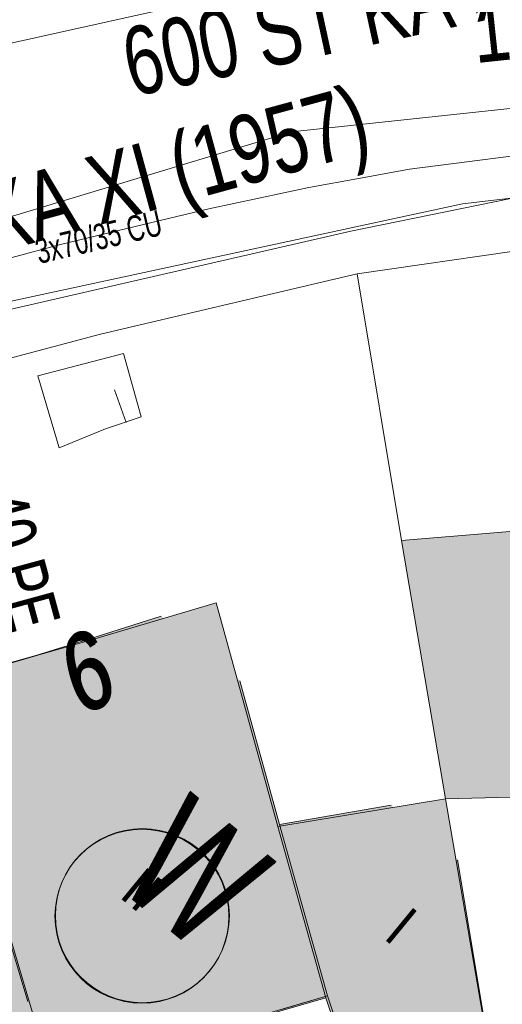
# Model space of a CAD drawing. Header units: metres. Extents: x -740 to 758, y -633 to 854.
# Tile 363 of 656: x 200 to 210, y -455 to -435. Entities that reach past the tile are written whole.
import ezdxf

# ---------------------------------------------------------------- set-up
doc = ezdxf.new("R2010")
doc.units = ezdxf.units.M
doc.header["$MEASUREMENT"] = 0
doc.linetypes.add('1248_416', pattern=[1.664, 1.248, -0.416])
for name, color, linetype in [('Gas.LOVION', 7, 'Continuous'), ('Grundkarte.LOVION', 7, 'Continuous'), ('Grundkarte_Text.LOVION', 7, 'Continuous'), ('Strom.LOVION', 7, 'Continuous'), ('Wasser.LOVION', 7, 'Continuous')]:
    doc.layers.add(name, color=color, linetype=linetype)
doc.styles.add('ERSTELLTER_STIL_1', font='arial.ttf')

msp = doc.modelspace()

# ---------------------------------------------------------------- hatches: boundary and pattern name
at = {"layer": 'Grundkarte.LOVION', "linetype": 'Continuous', "lineweight": 18}
for color, points in [(254, [(207.751, -445.403), (208.661, -450.781), (211.963, -450.695), (211.68, -445.078)]), (9, [(199.97, -455), (201.513, -456.268), (206.17, -454.926), (205.171, -451.359), (203.888, -446.697), (201.246, -447.487), (200.124, -447.803), (197.998, -448.425)]), (9, [(200.458, -456.569), (206.204, -454.884), (205.205, -451.317), (204.381, -448.324), (202.742, -446.977), (201.28, -447.445), (200.132, -447.794), (198.032, -448.383)]), (9, [(192.259, -450.1), (194.679, -458.228), (200.458, -456.569), (198.032, -448.383), (194.96, -449.304), (193.812, -449.653)]), (9, [(193.575, -449.744), (199.97, -455), (197.998, -448.425), (194.925, -449.346), (193.777, -449.695)]), (254, [(206.545, -456.042), (206.763, -456.76), (209.615, -456.304), (208.661, -450.781), (205.171, -451.359), (206.17, -454.926)]), (254, [(206.58, -456), (206.798, -456.718), (209.623, -456.294), (208.912, -452.048), (207.53, -450.912), (205.205, -451.317), (206.204, -454.884)])]:
    msp.add_hatch(color=color, dxfattribs=at).paths.add_polyline_path(points)

# ---------------------------------------------------------------- linework, layer by layer
at = {"layer": 'Gas.LOVION', "color": 5, "linetype": 'Continuous', "lineweight": 18}
msp.add_lwpolyline([(185.235, -442.89), (188.988, -441.828), (193.6, -440.476), (205.456, -436.893), (223.665, -434.95), (227.418, -432.677), (227.723, -432.174), (230.632, -427.915), (231.221, -424.872), (230.683, -419.826), (230.196, -416.357), (230.13, -415.683), (230.066, -415.172), (229.992, -414.574), (227.66, -404.472), (227.404, -402.916), (225.688, -393.67)], dxfattribs=at)
at = {"layer": 'Grundkarte.LOVION', "color": 8, "linetype": 'Continuous', "lineweight": 18}
for points in [[(242.964, -436.758), (233.509, -437.387), (227.013, -437.756), (225.719, -437.823), (223.398, -437.962), (220.927, -438.085), (220.075, -438.139), (217.61, -438.321), (212.363, -439.07), (211.341, -439.199), (206.824, -439.848), (201.479, -441.109), (199.549, -441.623), (198.486, -441.934), (196.269, -442.535), (193.536, -443.305), (192.186, -443.703), (190.464, -444.226), (187.907, -444.978), (187.79, -444.99)], [(242.964, -436.758), (233.509, -437.387), (227.013, -437.756), (225.719, -437.823), (223.398, -437.962), (220.927, -438.085), (220.075, -438.139), (217.61, -438.321), (212.363, -439.07), (211.341, -439.199), (206.824, -439.848), (201.479, -441.109), (199.549, -441.623), (198.486, -441.934), (196.269, -442.535), (193.536, -443.305), (192.186, -443.703), (190.464, -444.226), (187.907, -444.978), (187.79, -444.99)], [(211.765, -437.178), (207.912, -437.673), (206.895, -437.861), (205.821, -438.055), (203.736, -438.495), (202.726, -438.741), (201.657, -438.994), (200.646, -439.24), (198.573, -439.798), (197.568, -440.103), (195.495, -440.66), (194.261, -441.047), (192.996, -441.407), (191.79, -441.761), (190.524, -442.121), (189.291, -442.508), (188.084, -442.862), (186.819, -443.223), (185.926, -443.458)], [(210.93, -464.008), (209.615, -456.304), (208.661, -450.781), (207.751, -445.403), (206.824, -439.848), (211.341, -439.199)], [(199.97, -455), (197.998, -448.425), (196.269, -442.535), (198.486, -441.934), (199.549, -441.623), (201.479, -441.109), (206.824, -439.848), (207.751, -445.403), (208.661, -450.781), (209.615, -456.304), (210.93, -464.008)], [(191.647, -448.159), (190.464, -444.226), (192.186, -443.703), (193.536, -443.305), (196.269, -442.535), (197.998, -448.425), (199.97, -455)], [(199.97, -455), (197.998, -448.425), (200.124, -447.803), (201.246, -447.487), (203.888, -446.697), (205.171, -451.359), (206.17, -454.926), (201.513, -456.268)], [(204.381, -448.324), (205.205, -451.317), (206.204, -454.884), (200.458, -456.569), (198.032, -448.383), (200.132, -447.794), (201.28, -447.445), (202.742, -446.977)], [(193.575, -449.744), (193.777, -449.695), (194.925, -449.346), (197.998, -448.425), (199.97, -455)], [(200.458, -456.569), (198.032, -448.383)], [(208.912, -452.048), (209.623, -456.294), (206.798, -456.718), (206.58, -456), (206.204, -454.884), (205.205, -451.317), (207.53, -450.912)], [(233.08, -471.911), (228.461, -472.422), (227.038, -466.946), (228.461, -472.422), (224.66, -472.853), (216.469, -473.713), (218.265, -459.735), (216.469, -473.713), (212.669, -474.143), (209.623, -456.294), (208.912, -452.048)], [(208.912, -452.048), (209.623, -456.294), (212.669, -474.143)]]:
    msp.add_lwpolyline(points, dxfattribs=at)
at = {"layer": 'Grundkarte.LOVION', "color": 253, "linetype": 'Continuous', "lineweight": 18}
msp.add_lwpolyline([(187.79, -444.99), (187.907, -444.978), (190.464, -444.226), (192.186, -443.703), (193.536, -443.305), (196.269, -442.535), (198.486, -441.934), (199.549, -441.623), (201.479, -441.109), (206.824, -439.848), (211.341, -439.199), (212.363, -439.07), (217.61, -438.321), (220.075, -438.139), (220.927, -438.085), (223.398, -437.962), (225.719, -437.823), (227.013, -437.756), (233.509, -437.387), (242.964, -436.758)], dxfattribs=at)
at = {"layer": 'Grundkarte.LOVION', "color": 7, "linetype": 'Continuous', "lineweight": 13}
msp.add_lwpolyline([(202.327, -442.829), (201.583, -443.08), (200.616, -443.47), (200.175, -441.976), (201.961, -441.506)], close=True, dxfattribs=at)
msp.add_lwpolyline([(202.014, -442.949), (201.769, -442.263)], dxfattribs=at)
at = {"layer": 'Grundkarte.LOVION', "color": 8, "linetype": 'Continuous', "lineweight": 18}
for points in [[(190.499, -444.184), (192.221, -443.661), (193.545, -443.295), (196.304, -442.493), (198.032, -448.383), (200.458, -456.569), (200.748, -457.723), (201.62, -460.594), (208.687, -474.533), (198.417, -474.384), (193.74, -474.309), (194.277, -471.035), (195.874, -462.278), (195.034, -459.435), (194.679, -458.228), (192.259, -450.1)], [(207.751, -445.403), (211.68, -445.078), (211.963, -450.695), (208.661, -450.781)], [(192.259, -450.1), (193.812, -449.653), (194.96, -449.304), (198.032, -448.383), (200.458, -456.569), (194.679, -458.228)], [(206.545, -456.042), (206.17, -454.926), (205.171, -451.359), (208.661, -450.781), (209.615, -456.304), (206.763, -456.76)]]:
    msp.add_lwpolyline(points, close=True, dxfattribs=at)
at = {"layer": 'Grundkarte.LOVION', "color": 8, "linetype": '1248_416', "lineweight": 18}
msp.add_lwpolyline([(206.58, -456), (200.748, -457.723), (200.458, -456.569), (206.204, -454.884)], close=True, dxfattribs=at)
msp.add_lwpolyline([(201.513, -456.268), (206.17, -454.926), (206.545, -456.042), (202.606, -457.166)], dxfattribs=at)
at = {"layer": 'Strom.LOVION', "color": 150, "linetype": 'Continuous', "lineweight": 18}
msp.add_lwpolyline([(187.067, -444.395), (190.366, -443.068), (195.1, -441.763), (195.977, -441.514), (197.197, -441.144), (206.693, -438.959), (211.315, -438.02), (213.904, -438.047), (216.638, -438.356), (217.348, -438.213), (217.113, -436.862), (215.324, -428.392), (215.412, -425.206)], dxfattribs=at)
at = {"layer": 'Wasser.LOVION', "color": 94, "linetype": 'Continuous', "lineweight": 18}
msp.add_lwpolyline([(219.172, -430.72), (214.311, -431.786), (198.603, -435.273), (197.454, -435.459), (183.046, -439.395), (182.494, -439.641), (181.635, -439.931)], dxfattribs=at)
at = {"layer": 'Wasser.LOVION', "color": 150, "linetype": 'Continuous', "lineweight": 18}
msp.add_lwpolyline([(186.81, -444.184), (190.778, -443.057), (191.095, -442.967), (191.124, -442.964), (191.538, -442.82), (197.231, -441.037), (199.102, -440.529), (209.016, -438.392), (216.614, -437.502), (217.463, -437.419), (217.567, -437.423), (223.795, -436.888), (224.924, -436.793), (235.075, -436.332), (242.609, -435.847)], dxfattribs=at)
at = {"layer": 'Wasser.LOVION', "color": 94, "linetype": 'Continuous', "lineweight": 18}
for centre, radius in [((202.342, -453.225), 1.811), ((202.352, -453.213), 1.812)]:
    msp.add_circle(centre, radius, dxfattribs=at)

# ---------------------------------------------------------------- texts
at = {"layer": 'Gas.LOVION', "color": 5, "linetype": 'Continuous', "lineweight": 18, "insert": (209.328, -435.892), "char_height": 1.42277, "attachment_point": 7, "rotation": 6.0953, "style": 'ERSTELLTER_STIL_1'}
msp.add_mtext('{\\A1;\\W0.72103x;150 ND ST KA (1984)}', dxfattribs=at)
at = {"layer": 'Grundkarte_Text.LOVION', "color": 8, "linetype": 'Continuous', "lineweight": 18, "char_height": 1.60082, "attachment_point": 7, "rotation": 16.5109, "style": 'ERSTELLTER_STIL_1'}
for s, insert in [('{\\A1;\\W0.71560x;6}', (201.035, -449.01)), ('{\\A1;\\W0.71556x;6}', (201, -449.051))]:
    msp.add_mtext(s, dxfattribs=dict(at, insert=insert))
at = {"layer": 'Grundkarte_Text.LOVION', "color": 7, "linetype": 'Continuous', "lineweight": 13, "attachment_point": 7, "style": 'ERSTELLTER_STIL_1'}
for s, insert, char_height, rotation in [('{\\A1;\\W0.89456x;II}', (201.846, -452.813), 0.83072, 320.5836), ('{\\A1;\\W0.89455x;II}', (201.854, -452.803), 0.83072, 320.5836), ('{\\A1;\\W0.89445x;I}', (207.352, -453.677), 0.83076, 320.5859), ('{\\A1;\\W0.89446x;I}', (207.387, -453.635), 0.83072, 320.5836)]:
    msp.add_mtext(s, dxfattribs=dict(at, insert=insert, char_height=char_height, rotation=rotation))
at = {"layer": 'Strom.LOVION', "color": 150, "linetype": 'Continuous', "lineweight": 18, "insert": (200.202, -439.654), "char_height": 0.53352, "attachment_point": 7, "rotation": 13.2411, "style": 'ERSTELLTER_STIL_1'}
msp.add_mtext('{\\A1;\\W0.67984x;3x70/35 CU }', dxfattribs=at)
at = {"layer": 'Wasser.LOVION', "color": 94, "linetype": 'Continuous', "lineweight": 18, "attachment_point": 7, "style": 'ERSTELLTER_STIL_1'}
for s, insert, char_height, rotation in [('{\\A1;\\W0.72133x;600 ST KA XI (1969)}', (202.226, -436.588), 1.42277, 12.2431), ('{\\A1;\\W0.71562x;W}', (201.737, -452.553), 2.48983, 320.5838), ('{\\A1;\\W0.71562x;W}', (201.759, -452.527), 2.4898, 320.5847)]:
    msp.add_mtext(s, dxfattribs=dict(at, insert=insert, char_height=char_height, rotation=rotation))
at = {"layer": 'Wasser.LOVION', "color": 150, "linetype": 'Continuous', "lineweight": 18, "attachment_point": 7, "style": 'ERSTELLTER_STIL_1'}
for s, insert, char_height, rotation in [('{\\A1;\\W0.72423x;150 AZ XA XI (1957)}', (194.469, -441.184), 1.42283, 15.2435), ('{\\A1;\\W0.72426x;150 AZ XA XI (1957)}', (194.478, -441.174), 1.42278, 15.244), ('{\\A1;\\W0.71557x;40 PE}', (198.845, -444.567), 1.06712, 285.245), ('{\\A1;\\W0.71560x;40 PE}', (198.853, -444.557), 1.06707, 285.2458)]:
    msp.add_mtext(s, dxfattribs=dict(at, insert=insert, char_height=char_height, rotation=rotation))

doc.saveas('drawing.dxf')
